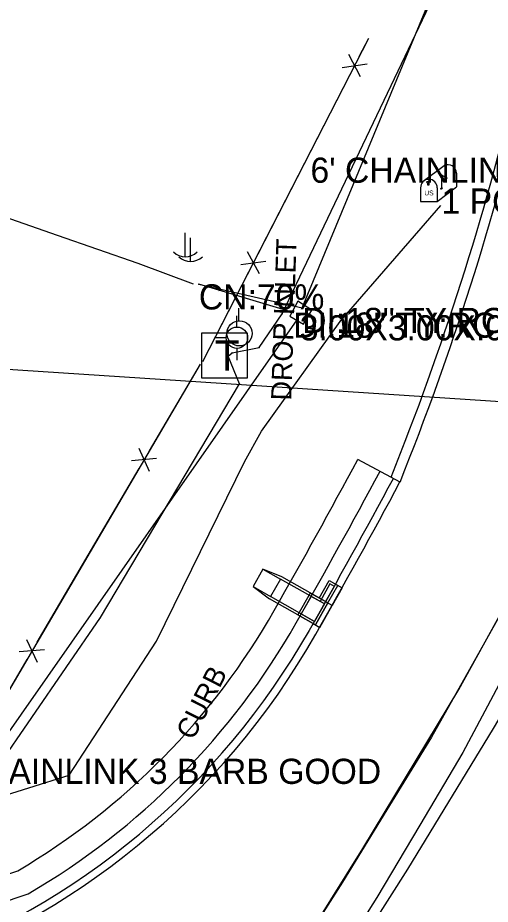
# Model space of a CAD drawing. Extents: x 978516 to 993312, y 1836504 to 1846212.
# Drawn here: x 992325.8 to 992419.6, y 1839573.1 to 1839749.1 of the extents above; entities that cross this region are included whole.
import ezdxf

# ---------------------------------------------------------------- set-up
doc = ezdxf.new("R2010")
doc.units = 0
for name, color, linetype in [('R_Drainage', 7, 'Continuous'), ('R_MOT Stage 1 Widening', 7, 'Continuous'), ('R_Proposed Road', 7, 'Continuous'), ('S_BASELINE', 7, 'Continuous'), ('S_CURB_ANNOT', 7, 'Continuous'), ('S_DITCHLINE', 7, 'Continuous'), ('S_DRG_PT_SYM', 7, 'Continuous'), ('S_DROP_INLET', 7, 'Continuous'), ('S_DROP_INLET_ANNOT', 7, 'Continuous'), ('S_EDGE_PAVEMENT', 7, 'Continuous'), ('S_FENCE', 7, 'Continuous'), ('S_FIBER_OPTIC_CABLE', 7, 'Continuous'), ('S_MAILBOX', 7, 'Continuous'), ('S_MAILBOX_ANNOT', 7, 'Continuous'), ('S_MANHOLE_ANNOT', 7, 'Continuous'), ('S_PARKING', 7, 'Continuous'), ('S_SHOULDER', 7, 'Continuous'), ('S_STORM_SEWER', 7, 'Continuous'), ('S_STORM_SEWER_ANNOT', 7, 'Continuous'), ('S_SURVEY_TEXT_ANNOT', 7, 'Continuous'), ('S_TELEPHONE_UTILITIES', 7, 'Continuous'), ('S_UTILITY_POLE', 7, 'Continuous'), ('S_UTL_PT_SYM', 7, 'Continuous')]:
    doc.layers.add(name, color=color, linetype=linetype)

msp = doc.modelspace()

# ---------------------------------------------------------------- linework, layer by layer
at = {"layer": 'R_Drainage'}
for p, q in [((992374.48, 1839639.66), (992372.51, 1839636.19)), ((992378.21, 1839638.12), (992374.48, 1839639.66)), ((992374.48, 1839639.66), (992377.96, 1839637.69)), ((992377.96, 1839637.69), (992375.99, 1839634.21)), ((992386.66, 1839632.75), (992377.96, 1839637.69)), ((992387.34, 1839632.94), (992378.21, 1839638.12)), ((992372.51, 1839636.19), (992375.74, 1839633.78)), ((992372.51, 1839636.19), (992375.99, 1839634.21)), ((992388.88, 1839636.66), (992386.9, 1839633.18)), ((992387.34, 1839632.94), (992389.31, 1839636.41)), ((992384.87, 1839628.59), (992375.74, 1839633.77)), ((992384.68, 1839629.27), (992375.99, 1839634.21)), ((992386.66, 1839632.75), (992384.68, 1839629.27)), ((992387.34, 1839632.94), (992384.87, 1839628.59)), ((992384.43, 1839628.84), (992385.74, 1839628.09))]:
    msp.add_line(p, q, dxfattribs=at)
for points in [[(992385.6, 1839633.92), (992387.58, 1839637.4), (992390.18, 1839635.92), (992388.21, 1839632.44)], [(992388.63, 1839636.23), (992387.76, 1839636.72), (992385.79, 1839633.24)], [(992385.74, 1839628.09), (992388.21, 1839632.44), (992386.9, 1839633.18), (992384.43, 1839628.84)]]:
    msp.add_lwpolyline(points, dxfattribs=at)
for points in [[(992383.86, 1839634.91), (992381.39, 1839630.56), (992384.87, 1839628.59), (992387.34, 1839632.94)], [(992384.05, 1839634.23), (992382.07, 1839630.75), (992384.68, 1839629.27), (992386.66, 1839632.75)]]:
    msp.add_lwpolyline(points, close=True, dxfattribs=at)
at = {"layer": 'R_MOT Stage 1 Widening'}
for radius, start in [(559.96, 338.1475), (561.96, 338.1248)]:
    msp.add_arc((991880.16, 1839866.33), radius, start, 346.5681, dxfattribs=at)
at = {"layer": 'R_Proposed Road'}
for p, q in [((992401.66, 1839656.95), (992393.28, 1839661.44)), ((992296, 1839569.74), (992325.84, 1839579.77)), ((992297.59, 1839565), (992327.92, 1839575.2))]:
    msp.add_line(p, q, dxfattribs=at)
for centre, radius, start, end in [((991155.19, 1840325.41), 1404.89, 330.39897, 331.79634), ((991155.19, 1840325.41), 1409.89, 330.39897, 331.79634), ((991155.19, 1840325.41), 1412.89, 330.39897, 331.79634), ((991155.19, 1840325.41), 1414.39, 330.39897, 331.79634), ((992254.56, 1839700.85), 140.5, 300.4844, 330.399), ((992254.56, 1839700.85), 145.5, 300.2773, 330.399), ((992254.56, 1839700.85), 150, 247.297, 330.399), ((992254.56, 1839700.85), 148.5, 289.5442, 330.399)]:
    msp.add_arc(centre, radius, start, end, dxfattribs=at)
at = {"layer": 'S_BASELINE'}
msp.add_line((992469.46, 1839669.75), (991863.71, 1839709.34), dxfattribs=at)
at = {"layer": 'S_DITCHLINE'}
msp.add_lwpolyline([(992360.72, 1839696.25), (992349.71, 1839700.34), (992333.73, 1839705.9), (992317.76, 1839711.46)], dxfattribs=at)
at = {"layer": 'S_DRG_PT_SYM'}
msp.add_lwpolyline([(992381.76, 1839690.07), (992381.76, 1839690.12), (992381.76, 1839690.07), (992381.71, 1839690.07), (992381.76, 1839690.07), (992381.76, 1839690.02), (992381.76, 1839690.07), (992381.81, 1839690.07)], dxfattribs=at)
at = {"layer": 'S_DROP_INLET'}
for points in [[(992381.4, 1839692.83), (992379.8, 1839689.9), (992382.54, 1839688.27)], [(992382.54, 1839688.27), (992384.14, 1839691.1), (992381.4, 1839692.83)]]:
    msp.add_lwpolyline(points, dxfattribs=at)
at = {"layer": 'S_EDGE_PAVEMENT'}
for points in [[(992486.45, 1839764.31), (992479.15, 1839747.13), (992471.86, 1839729.95), (992463.89, 1839713.04), (992455.92, 1839696.12), (992449.92, 1839683.96), (992443.92, 1839671.8), (992435.56, 1839656.27), (992427.2, 1839640.74), (992417.55, 1839623.51), (992407.9, 1839606.28), (992399.07, 1839591.89), (992390.24, 1839577.49), (992378.18, 1839558.49)], [(992125.95, 1839247.95), (992156.55, 1839280.23), (992195.71, 1839322.73), (992227.57, 1839358.27), (992265.18, 1839402.63), (992286.2, 1839428.39), (992304.41, 1839451.86), (992330.63, 1839487.83), (992352.27, 1839519.02), (992375.56, 1839554.13), (992394.3, 1839584.17), (992413.32, 1839615.73), (992430.8, 1839647.42), (992445.75, 1839675.99)]]:
    msp.add_lwpolyline(points, dxfattribs=at)
at = {"layer": 'S_FENCE'}
for p, q in [((992393.83, 1839737.42), (992391.49, 1839741.84)), ((992390.18, 1839739.29), (992395.14, 1839739.97)), ((992373.76, 1839698.26), (992371.42, 1839702.68)), ((992370.11, 1839700.13), (992375.06, 1839700.82)), ((992349.85, 1839663.66), (992351.93, 1839659.12)), ((992353.38, 1839661.59), (992348.4, 1839661.19)), ((992327.59, 1839625.7), (992329.67, 1839621.16)), ((992331.12, 1839623.63), (992326.13, 1839623.23))]:
    msp.add_line(p, q, dxfattribs=at)
for points in [[(992362.55, 1839680.89), (992395.45, 1839745.07)], [(992393.57, 1839741.41), (992395.45, 1839745.07)], [(992382.62, 1839720.05), (992391.75, 1839737.85)], [(992373.5, 1839702.25), (992382.62, 1839720.05)], [(992362.55, 1839680.89), (992371.67, 1839698.69)], [(992362.02, 1839680.37), (992314.48, 1839599.3)], [(992362.02, 1839680.37), (992351.9, 1839663.11)], [(992349.88, 1839659.66), (992339.76, 1839642.41)], [(992339.76, 1839642.41), (992329.64, 1839625.16)], [(992327.61, 1839621.71), (992317.5, 1839604.45)]]:
    msp.add_lwpolyline(points, dxfattribs=at)
at = {"layer": 'S_FIBER_OPTIC_CABLE'}
for p, q in [((992378.26, 1839690.33), (992408.94, 1839754.63)), ((992373.72, 1839683.63), (992378.26, 1839690.33)), ((992368.34, 1839682.61), (992373.72, 1839683.63)), ((992367.54, 1839681.91), (992368.34, 1839682.61)), ((992369.84, 1839676.42), (992367.54, 1839681.91)), ((992342.27, 1839630.08), (992369.84, 1839676.42)), ((992285.88, 1839548.03), (992342.27, 1839630.08))]:
    msp.add_line(p, q, dxfattribs=at)
at = {"layer": 'S_MAILBOX'}
for p, q in [((992406.27, 1839716.66), (992410.41, 1839719.77)), ((992412.84, 1839718.3), (992412.84, 1839715.58)), ((992409.89, 1839717.95), (992409.89, 1839715.24)), ((992405.72, 1839715.39), (992405.72, 1839712.68)), ((992409.04, 1839712.68), (992412.84, 1839715.58)), ((992409.04, 1839715.39), (992409.04, 1839712.68)), ((992405.72, 1839712.68), (992409.04, 1839712.68))]:
    msp.add_line(p, q, dxfattribs=at)
for points in [[(992406.9, 1839716.51), (992407.12, 1839716.37), (992407.12, 1839715.98), (992407.43, 1839715.98), (992407.43, 1839716.34), (992407.23, 1839716.59), (992406.9, 1839716.53)], [(992409.89, 1839717.95), (992410.99, 1839717.29), (992409.89, 1839716.94)]]:
    msp.add_lwpolyline(points, dxfattribs=at)
for centre, end in [((992411.17, 1839718.3), 117.5718), ((992407.38, 1839715.39), 180)]:
    msp.add_arc(centre, 1.66, 0, end, dxfattribs=at)
msp.add_ellipse((992409.89, 1839715.24), major_axis=(0.145, 0.132), ratio=0.564646, dxfattribs=at)
at = {"layer": 'S_PARKING'}
for points in [[(992409.69, 1839711.84), (992390.11, 1839689.26)], [(992304.53, 1839579.81), (992312.47, 1839587.99), (992319.97, 1839593.71), (992336.02, 1839598.75), (992353.37, 1839625.37), (992370.82, 1839660.94), (992374.21, 1839667.05), (992390.11, 1839689.26)]]:
    msp.add_lwpolyline(points, dxfattribs=at)
at = {"layer": 'S_SHOULDER'}
for points in [[(992492.09, 1839761.35), (992484.74, 1839744.3), (992477.39, 1839727.25), (992469.74, 1839710.47), (992462.08, 1839693.7), (992456.08, 1839682.39), (992450.09, 1839671.08), (992444.09, 1839659.77), (992438.1, 1839648.46), (992432.1, 1839637.15), (992426.1, 1839625.84), (992420.11, 1839614.53), (992414.11, 1839603.22), (992405.6, 1839588.84), (992397.09, 1839574.45), (992384.63, 1839554.74)], [(992133.72, 1839244.47), (992175.7, 1839289.23), (992210.38, 1839328), (992245.84, 1839367.75), (992270.75, 1839398.19), (992312.99, 1839449.81), (992333.49, 1839478.23), (992357.85, 1839512.34), (992385.38, 1839551.93), (992403.24, 1839580.11), (992420.17, 1839607.99), (992437.75, 1839637.6), (992449.36, 1839660.45), (992465.54, 1839693.33)]]:
    msp.add_lwpolyline(points, dxfattribs=at)
at = {"layer": 'S_STORM_SEWER'}
for p, q in [((992382.25, 1839691.53), (992418.28, 1839778.53)), ((992380.48, 1839690.61), (992361.76, 1839696.21)), ((992361.76, 1839696.21), (992382.25, 1839691.53)), ((992154.4, 1839364.52), (992381.29, 1839689.14))]:
    msp.add_line(p, q, dxfattribs=at)
at = {"layer": 'S_TELEPHONE_UTILITIES'}
msp.add_lwpolyline([(992362.37, 1839677.57), (992362.37, 1839686.57), (992371.37, 1839686.57), (992371.37, 1839677.57)], close=True, dxfattribs=at)
at = {"layer": 'S_UTILITY_POLE'}
for p, q in [((992358.99, 1839706.4), (992358.99, 1839701.68)), ((992360.05, 1839705.46), (992360.05, 1839700.73)), ((992369.68, 1839688.99), (992369.68, 1839691.47)), ((992369.3, 1839687.71), (992369.3, 1839689.96)), ((992367.21, 1839685.58), (992364.88, 1839685.58)), ((992369.38, 1839681.16), (992369.38, 1839683.49))]:
    msp.add_line(p, q, dxfattribs=at)
for centre, radius in [((992369.82, 1839686.47), 2.5), ((992369.3, 1839685.6), 2.13)]:
    msp.add_circle(centre, radius, dxfattribs=at)
for centre in [(992359.06, 1839705.1), (992360.11, 1839704.16)]:
    msp.add_arc(centre, 3.41, 226.3972, 313.6028, dxfattribs=at)
at = {"layer": 'S_UTL_PT_SYM'}
for points in [[(992361.76, 1839696.21), (992361.76, 1839696.26), (992361.76, 1839696.21), (992361.71, 1839696.21), (992361.76, 1839696.21), (992361.76, 1839696.16), (992361.76, 1839696.21), (992361.81, 1839696.21)], [(992378.26, 1839690.33), (992378.26, 1839690.38), (992378.26, 1839690.33), (992378.21, 1839690.33), (992378.26, 1839690.33), (992378.26, 1839690.28), (992378.26, 1839690.33), (992378.31, 1839690.33)], [(992380.48, 1839690.61), (992380.48, 1839690.66), (992380.48, 1839690.61), (992380.43, 1839690.61), (992380.48, 1839690.61), (992380.48, 1839690.56), (992380.48, 1839690.61), (992380.53, 1839690.61)], [(992381.76, 1839690.07), (992381.76, 1839690.12), (992381.76, 1839690.07), (992381.71, 1839690.07), (992381.76, 1839690.07), (992381.76, 1839690.02), (992381.76, 1839690.07), (992381.81, 1839690.07)], [(992382.25, 1839691.53), (992382.25, 1839691.58), (992382.25, 1839691.53), (992382.2, 1839691.53), (992382.25, 1839691.53), (992382.25, 1839691.48), (992382.25, 1839691.53), (992382.3, 1839691.53)], [(992381.29, 1839689.14), (992381.29, 1839689.19), (992381.29, 1839689.14), (992381.24, 1839689.14), (992381.29, 1839689.14), (992381.29, 1839689.09), (992381.29, 1839689.14), (992381.34, 1839689.14)], [(992373.72, 1839683.63), (992373.72, 1839683.68), (992373.72, 1839683.63), (992373.67, 1839683.63), (992373.72, 1839683.63), (992373.72, 1839683.58), (992373.72, 1839683.63), (992373.77, 1839683.63)], [(992367.54, 1839681.91), (992367.54, 1839681.96), (992367.54, 1839681.91), (992367.49, 1839681.91), (992367.54, 1839681.91), (992367.54, 1839681.86), (992367.54, 1839681.91), (992367.59, 1839681.91)], [(992368.34, 1839682.61), (992368.34, 1839682.66), (992368.34, 1839682.61), (992368.29, 1839682.61), (992368.34, 1839682.61), (992368.34, 1839682.56), (992368.34, 1839682.61), (992368.39, 1839682.61)], [(992369.84, 1839676.42), (992369.84, 1839676.47), (992369.84, 1839676.42), (992369.79, 1839676.42), (992369.84, 1839676.42), (992369.84, 1839676.37), (992369.84, 1839676.42), (992369.89, 1839676.42)], [(992342.27, 1839630.08), (992342.27, 1839630.13), (992342.27, 1839630.08), (992342.22, 1839630.08), (992342.27, 1839630.08), (992342.27, 1839630.03), (992342.27, 1839630.08), (992342.32, 1839630.08)]]:
    msp.add_lwpolyline(points, dxfattribs=at)

# ---------------------------------------------------------------- texts
at = {"layer": 'S_CURB_ANNOT'}
msp.add_text('CURB', height=4, rotation=63.1706, dxfattribs=at).set_placement((992360.63, 1839605.51))
at = {"layer": 'S_DROP_INLET_ANNOT'}
msp.add_text('DROP INLET', height=4, rotation=88.0701, dxfattribs=at).set_placement((992380.07, 1839673.09))
at = {"layer": 'S_MAILBOX'}
msp.add_text('US', height=0.96, dxfattribs=at).set_placement((992406.48, 1839713.87))
at = {"layer": 'S_MAILBOX_ANNOT'}
msp.add_text('1 POST 2 BOXES', height=5, dxfattribs=at).set_placement((992409.89, 1839710.24))
at = {"layer": 'S_MANHOLE_ANNOT'}
msp.add_text('3.00X3.00X.0 SPACING', height=5, dxfattribs=at).set_placement((992381.76, 1839685.07))
at = {"layer": 'S_STORM_SEWER_ANNOT'}
for s, p in [('CN:70%', (992361.76, 1839691.21)), ('DI:18" TY:RCP CN:0', (992380.48, 1839685.61)), ('DI:18" TY:RCP CN:40%', (992382.25, 1839686.53))]:
    msp.add_text(s, height=5, dxfattribs=at).set_placement(p)
at = {"layer": 'S_SURVEY_TEXT_ANNOT'}
for s, p in [("6' CHAINLINK /3 BARB GOOD", (992383.89, 1839716.37)), ("6' CHAINLINK 3 BARB GOOD", (992307.47, 1839597.01))]:
    msp.add_text(s, height=5, dxfattribs=at).set_placement(p)
at = {"layer": 'S_TELEPHONE_UTILITIES'}
msp.add_text('T', height=6, dxfattribs=at).set_placement((992364.93, 1839679.07))

doc.saveas('drawing.dxf')
